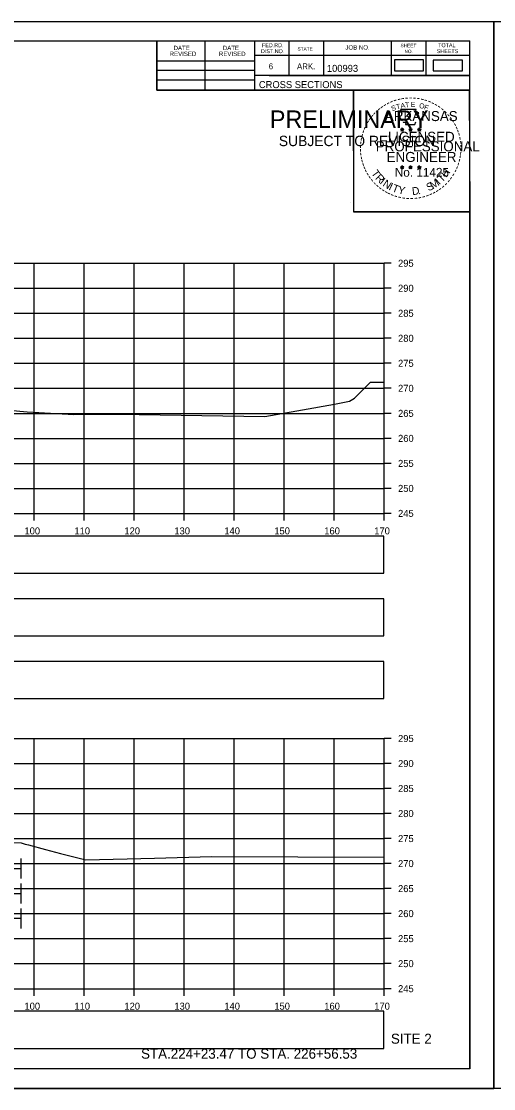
# Model space of a CAD drawing. Extents: x 4667 to 1632277, y -2100 to 724501.
# Drawn here: x 5874.6 to 5969.1, y -43.7 to 169.6 of the extents above; entities that cross this region are included whole.
import ezdxf

# ---------------------------------------------------------------- set-up
doc = ezdxf.new("R2010")
doc.units = 0
for name, color, linetype in [('Default', 7, 'Continuous'), ('R_Axis', 7, 'Continuous'), ('R_Axis Annot', 7, 'Continuous'), ('R_Border', 7, 'Continuous'), ('R_Border PE', 7, 'Continuous'), ('R_Border Prem', 7, 'Continuous'), ('R_Draft', 7, 'Continuous'), ('R_Exist Surface', 7, 'Continuous'), ('R_Grid', 7, 'Continuous'), ('R_No Plot', 7, 'Continuous'), ('R_Proposed CofA', 7, 'Continuous'), ('R_Temp Easement', 7, 'Continuous')]:
    doc.layers.add(name, color=color, linetype=linetype)

msp = doc.modelspace()

# ---------------------------------------------------------------- linework, layer by layer
at = {"layer": 'Default'}
for points in [[(5949.24, 159.71), (5955.07, 159.71), (5955.07, 161.89), (5949.24, 161.89)], [(5957.04, 159.69), (5962.87, 159.69), (5962.87, 161.88), (5957.04, 161.88)]]:
    msp.add_lwpolyline(points, close=True, dxfattribs=at)
at = {"layer": 'R_Axis'}
for p, q in [((5947.18, 71.26), (5947.18, 121.26)), ((5948.58, 121.26), (5947.18, 121.26)), ((5948.58, 116.26), (5947.18, 116.26)), ((5948.58, 111.26), (5947.18, 111.26)), ((5948.58, 106.26), (5947.18, 106.26)), ((5948.58, 101.26), (5947.18, 101.26)), ((5948.58, 96.26), (5947.18, 96.26)), ((5948.58, 91.26), (5947.18, 91.26)), ((5948.58, 86.26), (5947.18, 86.26)), ((5948.58, 81.26), (5947.18, 81.26)), ((5948.58, 76.26), (5947.18, 76.26)), ((5667.18, 71.26), (5947.18, 71.26)), ((5877.18, 69.86), (5877.18, 71.26)), ((5887.18, 69.86), (5887.18, 71.26)), ((5897.18, 69.86), (5897.18, 71.26)), ((5907.18, 69.86), (5907.18, 71.26)), ((5917.18, 69.86), (5917.18, 71.26)), ((5927.18, 69.86), (5927.18, 71.26)), ((5937.18, 69.86), (5937.18, 71.26)), ((5947.18, 69.86), (5947.18, 71.26)), ((5948.58, 71.26), (5947.18, 71.26)), ((5947.18, -23.74), (5947.18, 26.26)), ((5948.58, 26.26), (5947.18, 26.26)), ((5948.58, 21.26), (5947.18, 21.26)), ((5948.58, 16.26), (5947.18, 16.26)), ((5948.58, 11.26), (5947.18, 11.26)), ((5948.58, 6.26), (5947.18, 6.26)), ((5948.58, 1.26), (5947.18, 1.26)), ((5948.58, -3.74), (5947.18, -3.74)), ((5948.58, -8.74), (5947.18, -8.74)), ((5948.58, -13.74), (5947.18, -13.74)), ((5948.58, -18.74), (5947.18, -18.74)), ((5667.18, -23.74), (5947.18, -23.74)), ((5877.18, -25.14), (5877.18, -23.74)), ((5887.18, -25.14), (5887.18, -23.74)), ((5897.18, -25.14), (5897.18, -23.74)), ((5907.18, -25.14), (5907.18, -23.74)), ((5917.18, -25.14), (5917.18, -23.74)), ((5927.18, -25.14), (5927.18, -23.74)), ((5937.18, -25.14), (5937.18, -23.74)), ((5947.18, -25.14), (5947.18, -23.74)), ((5948.58, -23.74), (5947.18, -23.74))]:
    msp.add_line(p, q, dxfattribs=at)
at = {"layer": 'R_Border'}
for p, q in [((5648.18, 165.72), (5964.36, 165.72)), ((5901.72, 155.84), (5901.72, 165.72)), ((5911.4, 155.84), (5911.4, 165.72)), ((5921.26, 165.72), (5921.26, 155.84)), ((5928.1, 165.72), (5928.1, 158.78)), ((5935.04, 165.72), (5935.04, 158.78)), ((5948.62, 165.72), (5948.62, 158.78)), ((5955.56, 165.72), (5955.56, 158.78)), ((5964.36, -39.74), (5964.36, 165.72)), ((5964.36, 162.78), (5921.26, 162.78)), ((5964.36, 162.8), (5964.36, 162.8)), ((5901.72, 161.7), (5921.26, 161.7)), ((5901.72, 159.84), (5921.26, 159.84)), ((5901.72, 157.9), (5921.26, 157.9)), ((5964.36, 158.78), (5921.26, 158.78)), ((5924.22, 158.78), (5964.36, 158.78)), ((5964.36, 155.84), (5901.72, 155.84)), ((5964.36, -39.74), (5648.18, -39.74))]:
    msp.add_line(p, q, dxfattribs=at)
at = {"layer": 'R_Border PE'}
for p, q in [((5950.45, 148.09), (5950.8, 147.98)), ((5950.45, 148.09), (5950.7, 148.05)), ((5950.45, 148.09), (5950.69, 147.97)), ((5950.58, 147.69), (5950.8, 147.98)), ((5950.58, 147.69), (5950.71, 147.93)), ((5950.58, 147.69), (5950.8, 147.9)), ((5950.8, 148.35), (5950.76, 148.1)), ((5950.8, 147.98), (5950.8, 148.35)), ((5950.8, 148.35), (5950.85, 148.1)), ((5951.15, 148.09), (5950.8, 147.98)), ((5951.01, 147.69), (5950.8, 147.98)), ((5951.01, 147.69), (5950.8, 147.9)), ((5951.15, 148.09), (5950.86, 148.05)), ((5951.01, 147.69), (5950.87, 147.98)), ((5951.15, 148.09), (5950.94, 147.99)), ((5952.12, 148.09), (5952.47, 147.98)), ((5952.12, 148.09), (5952.37, 148.05)), ((5952.12, 148.09), (5952.36, 147.97)), ((5952.25, 147.69), (5952.47, 147.98)), ((5952.25, 147.69), (5952.38, 147.93)), ((5952.25, 147.69), (5952.47, 147.9)), ((5952.47, 148.35), (5952.43, 148.1)), ((5952.47, 147.98), (5952.47, 148.35)), ((5952.47, 148.35), (5952.52, 148.1)), ((5952.82, 148.09), (5952.47, 147.98)), ((5952.68, 147.69), (5952.47, 147.98)), ((5952.68, 147.69), (5952.47, 147.9)), ((5952.82, 148.09), (5952.53, 148.05)), ((5952.68, 147.69), (5952.54, 147.98)), ((5952.82, 148.09), (5952.61, 147.99)), ((5953.88, 148.08), (5954.23, 147.97)), ((5953.88, 148.08), (5954.14, 148.04)), ((5953.88, 148.08), (5954.12, 147.96)), ((5954.02, 147.67), (5954.23, 147.97)), ((5954.02, 147.67), (5954.14, 147.92)), ((5954.02, 147.67), (5954.23, 147.89)), ((5954.23, 148.34), (5954.19, 148.08)), ((5954.23, 147.97), (5954.23, 148.34)), ((5954.23, 148.34), (5954.28, 148.09)), ((5954.58, 148.08), (5954.23, 147.97)), ((5954.45, 147.67), (5954.23, 147.97)), ((5954.45, 147.67), (5954.23, 147.89)), ((5954.58, 148.08), (5954.29, 148.03)), ((5954.45, 147.67), (5954.31, 147.97)), ((5954.58, 148.08), (5954.38, 147.98)), ((5950.45, 140.52), (5950.79, 140.41)), ((5950.45, 140.52), (5950.7, 140.48)), ((5950.45, 140.52), (5950.68, 140.4)), ((5950.58, 140.11), (5950.79, 140.41)), ((5950.58, 140.11), (5950.7, 140.36)), ((5950.58, 140.11), (5950.79, 140.33)), ((5950.79, 140.78), (5950.75, 140.52)), ((5950.79, 140.41), (5950.79, 140.78)), ((5950.79, 140.78), (5950.84, 140.53)), ((5951.14, 140.52), (5950.79, 140.41)), ((5951.01, 140.11), (5950.79, 140.41)), ((5951.01, 140.11), (5950.79, 140.33)), ((5951.14, 140.52), (5950.86, 140.47)), ((5951.01, 140.11), (5950.87, 140.4)), ((5951.14, 140.52), (5950.94, 140.42)), ((5952.11, 140.52), (5952.46, 140.41)), ((5952.11, 140.52), (5952.37, 140.48)), ((5952.11, 140.52), (5952.35, 140.4)), ((5952.25, 140.11), (5952.46, 140.41)), ((5952.25, 140.11), (5952.37, 140.36)), ((5952.25, 140.11), (5952.46, 140.33)), ((5952.46, 140.78), (5952.42, 140.52)), ((5952.46, 140.41), (5952.46, 140.78)), ((5952.46, 140.78), (5952.51, 140.53)), ((5952.81, 140.52), (5952.46, 140.41)), ((5952.68, 140.11), (5952.46, 140.41)), ((5952.68, 140.11), (5952.46, 140.33)), ((5952.81, 140.52), (5952.52, 140.47)), ((5952.68, 140.11), (5952.54, 140.4)), ((5952.81, 140.52), (5952.61, 140.42)), ((5953.88, 140.51), (5954.23, 140.4)), ((5953.88, 140.51), (5954.13, 140.47)), ((5953.88, 140.51), (5954.12, 140.39)), ((5954.01, 140.1), (5954.23, 140.4)), ((5954.01, 140.1), (5954.14, 140.35)), ((5954.01, 140.1), (5954.23, 140.32)), ((5954.23, 140.77), (5954.19, 140.51)), ((5954.23, 140.4), (5954.23, 140.77)), ((5954.23, 140.77), (5954.28, 140.52)), ((5954.58, 140.51), (5954.23, 140.4)), ((5954.44, 140.1), (5954.23, 140.4)), ((5954.44, 140.1), (5954.23, 140.32)), ((5954.58, 140.51), (5954.29, 140.46)), ((5954.44, 140.1), (5954.31, 140.39)), ((5954.58, 140.51), (5954.37, 140.41))]:
    msp.add_line(p, q, dxfattribs=at)
for points in [[(5950.49, 151.97), (5950.76, 151.15)], [(5954, 151.05), (5954.14, 151.33), (5953.46, 151.31), (5953.61, 151.97), (5950.49, 151.97)], [(5950.98, 149.55), (5950.98, 149.46), (5951.55, 149.44), (5951.49, 148.97), (5953.36, 148.97), (5953.56, 149.51)], [(5950.8, 148.35), (5951.01, 147.69), (5950.45, 148.09), (5951.15, 148.09), (5950.58, 147.69), (5950.8, 148.35)], [(5952.47, 148.35), (5952.68, 147.69), (5952.12, 148.09), (5952.82, 148.09), (5952.25, 147.69), (5952.47, 148.35)], [(5954.23, 148.34), (5954.45, 147.67), (5953.88, 148.08), (5954.58, 148.08), (5954.02, 147.67), (5954.23, 148.34)], [(5950.79, 140.78), (5951.01, 140.11), (5950.45, 140.52), (5951.14, 140.52), (5950.58, 140.11), (5950.79, 140.78)], [(5952.46, 140.78), (5952.68, 140.11), (5952.11, 140.52), (5952.81, 140.52), (5952.25, 140.11), (5952.46, 140.78)], [(5954.23, 140.77), (5954.44, 140.1), (5953.88, 140.51), (5954.58, 140.51), (5954.01, 140.1), (5954.23, 140.77)]]:
    msp.add_lwpolyline(points, dxfattribs=at)
for centre, radius in [((5950.8, 147.98), 0.172), ((5950.8, 147.98), 0.145), ((5950.8, 147.98), 0.116), ((5950.8, 147.98), 0.0991), ((5950.8, 147.98), 0.0747), ((5950.8, 147.98), 0.0495), ((5950.8, 147.98), 0.0296), ((5952.47, 147.98), 0.172), ((5952.47, 147.98), 0.145), ((5952.47, 147.98), 0.116), ((5952.47, 147.98), 0.0991), ((5952.47, 147.98), 0.0747), ((5952.47, 147.98), 0.0495), ((5952.47, 147.98), 0.0296), ((5954.23, 147.97), 0.172), ((5954.23, 147.97), 0.145), ((5954.23, 147.97), 0.116), ((5954.23, 147.97), 0.0991), ((5954.23, 147.97), 0.0747), ((5954.23, 147.97), 0.0495), ((5954.23, 147.97), 0.0296), ((5950.79, 140.41), 0.172), ((5950.79, 140.41), 0.145), ((5950.79, 140.41), 0.116), ((5950.79, 140.41), 0.0991), ((5950.79, 140.41), 0.0747), ((5950.79, 140.41), 0.0495), ((5950.79, 140.41), 0.0296), ((5952.46, 140.41), 0.172), ((5952.46, 140.41), 0.145), ((5952.46, 140.41), 0.116), ((5952.46, 140.41), 0.0991), ((5952.46, 140.41), 0.0747), ((5952.46, 140.41), 0.0495), ((5952.46, 140.41), 0.0296), ((5954.23, 140.4), 0.172), ((5954.23, 140.4), 0.145), ((5954.23, 140.4), 0.116), ((5954.23, 140.4), 0.0991), ((5954.23, 140.4), 0.0747), ((5954.23, 140.4), 0.0495), ((5954.23, 140.4), 0.0296)]:
    msp.add_circle(centre, radius, dxfattribs=at)
at = {"layer": 'R_Exist Surface'}
for points in [[(5862.02, 92.84), (5875.77, 91.57), (5885.12, 91), (5890.54, 91.1), (5894, 91.1), (5923.31, 90.64), (5937.29, 93.09), (5940.27, 93.67), (5941.28, 94.3), (5944.49, 97.46), (5947.18, 97.51)], [(5868.67, 5.5), (5874.59, 5.4), (5875.36, 5.12), (5876, 5.04), (5879.42, 4.11), (5882.46, 3.26), (5887.5, 1.99), (5901.25, 2.33), (5912.68, 2.65), (5947.18, 2.55)]]:
    msp.add_lwpolyline(points, dxfattribs=at)
at = {"layer": 'R_Grid'}
for p, q in [((5667.18, 121.26), (5947.18, 121.26)), ((5877.18, 71.26), (5877.18, 121.26)), ((5887.18, 71.26), (5887.18, 121.26)), ((5897.18, 71.26), (5897.18, 121.26)), ((5907.18, 71.26), (5907.18, 121.26)), ((5917.18, 71.26), (5917.18, 121.26)), ((5927.18, 71.26), (5927.18, 121.26)), ((5937.18, 71.26), (5937.18, 121.26)), ((5947.18, 71.26), (5947.18, 121.26)), ((5667.18, 116.26), (5947.18, 116.26)), ((5667.18, 111.26), (5947.18, 111.26)), ((5667.18, 106.26), (5947.18, 106.26)), ((5667.18, 101.26), (5947.18, 101.26)), ((5667.18, 96.26), (5947.18, 96.26)), ((5667.18, 91.26), (5947.18, 91.26)), ((5667.18, 86.26), (5947.18, 86.26)), ((5667.18, 81.26), (5947.18, 81.26)), ((5667.18, 76.26), (5947.18, 76.26)), ((5667.18, 71.26), (5947.18, 71.26)), ((5667.18, 26.26), (5947.18, 26.26)), ((5877.18, -23.74), (5877.18, 26.26)), ((5887.18, -23.74), (5887.18, 26.26)), ((5897.18, -23.74), (5897.18, 26.26)), ((5907.18, -23.74), (5907.18, 26.26)), ((5917.18, -23.74), (5917.18, 26.26)), ((5927.18, -23.74), (5927.18, 26.26)), ((5937.18, -23.74), (5937.18, 26.26)), ((5947.18, -23.74), (5947.18, 26.26)), ((5667.18, 21.26), (5947.18, 21.26)), ((5667.18, 16.26), (5947.18, 16.26)), ((5667.18, 11.26), (5947.18, 11.26)), ((5667.18, 6.26), (5947.18, 6.26)), ((5667.18, 1.26), (5947.18, 1.26)), ((5667.18, -3.74), (5947.18, -3.74)), ((5667.18, -8.74), (5947.18, -8.74)), ((5667.18, -13.74), (5947.18, -13.74)), ((5667.18, -18.74), (5947.18, -18.74)), ((5667.18, -23.74), (5947.18, -23.74))]:
    msp.add_line(p, q, dxfattribs=at)
at = {"layer": 'R_No Plot'}
for p, q in [((5635.78, 169.61), (5969.12, 169.61)), ((5940.4, 133.38), (5940.4, 133.38)), ((5635.78, -43.72), (5969.12, -43.72))]:
    msp.add_line(p, q, dxfattribs=at)
for points in [[(5635.78, 169.61), (5969.12, 169.61), (5969.12, -43.72), (5635.78, -43.72)], [(5969.12, 169.61), (6302.46, 169.61), (6302.46, -43.72), (5969.12, -43.72)], [(5882.1, 165.72), (5901.72, 165.72), (5901.72, 155.84), (5917.84, 155.84), (5941.04, 155.84), (5941.04, 131.51), (5964.36, 131.51), (5964.36, -39.74), (5648.18, -39.74), (5648.18, 165.72)], [(5941.04, 155.84), (5964.24, 155.84), (5964.36, 131.51), (5941.16, 131.51)]]:
    msp.add_lwpolyline(points, close=True, dxfattribs=at)
at = {"layer": 'R_Proposed CofA'}
for points in [[(5667.23, 59.32), (5947.13, 59.32), (5947.13, 66.74), (5667.23, 66.74)], [(5667.23, 46.79), (5947.13, 46.79), (5947.13, 54.21), (5667.23, 54.21)], [(5667.23, 34.27), (5947.13, 34.27), (5947.13, 41.69), (5667.23, 41.69)], [(5667.23, -35.68), (5947.13, -35.68), (5947.13, -28.26), (5667.23, -28.26)]]:
    msp.add_lwpolyline(points, close=True, dxfattribs=at)
at = {"layer": 'R_Temp Easement'}
for p, q in [((5874.59, -1.74), (5874.59, 2.26)), ((5854.59, 0.26), (5874.59, 0.26)), ((5874.59, -6.74), (5874.59, -2.74)), ((5854.59, -4.74), (5874.59, -4.74)), ((5874.59, -11.74), (5874.59, -7.74)), ((5874.59, -9.74), (5854.59, -9.74))]:
    msp.add_line(p, q, dxfattribs=at)

# ---------------------------------------------------------------- texts
at = {"layer": 'R_Axis Annot'}
for s, p in [('295', (5949.98, 120.56)), ('290', (5949.98, 115.56)), ('285', (5949.98, 110.56)), ('280', (5949.98, 105.56)), ('275', (5949.98, 100.56)), ('270', (5949.98, 95.56)), ('265', (5949.98, 90.56)), ('260', (5949.98, 85.56)), ('255', (5949.98, 80.56)), ('250', (5949.98, 75.56)), ('245', (5949.98, 70.56)), ('100', (5875.22, 67.06)), ('110', (5885.22, 67.06)), ('120', (5895.22, 67.06)), ('130', (5905.22, 67.06)), ('140', (5915.22, 67.06)), ('150', (5925.22, 67.06)), ('160', (5935.22, 67.06)), ('170', (5945.22, 67.06)), ('295', (5949.98, 25.56)), ('290', (5949.98, 20.56)), ('285', (5949.98, 15.56)), ('280', (5949.98, 10.56)), ('275', (5949.98, 5.56)), ('270', (5949.98, 0.56)), ('265', (5949.98, -4.44)), ('260', (5949.98, -9.44)), ('255', (5949.98, -14.44)), ('250', (5949.98, -19.44)), ('245', (5949.98, -24.44)), ('100', (5875.22, -27.94)), ('110', (5885.22, -27.94)), ('120', (5895.22, -27.94)), ('130', (5905.22, -27.94)), ('140', (5915.22, -27.94)), ('150', (5925.22, -27.94)), ('160', (5935.22, -27.94)), ('170', (5945.22, -27.94))]:
    msp.add_text(s, height=1.4, dxfattribs=at).set_placement(p)
at = {"layer": 'R_Border'}
for s, height, p in [('DATE', 0.879, (5905.06, 163.86)), ('DATE', 0.879, (5914.92, 163.86)), ('FED.RD.', 0.782, (5922.74, 164.44)), ('STATE', 0.684, (5929.86, 163.76)), ('JOB NO.', 0.879, (5939.44, 163.96)), ('SHEET', 0.684, (5950.48, 164.44)), ('TOTAL', 0.782, (5958, 164.44)), ('REVISED', 0.879, (5904.28, 162.68)), ('REVISED', 0.879, (5914.14, 162.68)), ('DIST.NO.', 0.782, (5922.54, 163.26)), ('NO.', 0.684, (5951.26, 163.26)), ('SHEETS', 0.782, (5957.72, 163.26)), ('6', 1.17, (5924.1, 160.04)), ('ARK.', 1.172, (5929.76, 160.04)), ('100993', 1.4, (5935.74, 159.52)), ('CROSS SECTIONS', 1.4, (5922.13, 156.27))]:
    msp.add_text(s, height=height, rotation=360, dxfattribs=at).set_placement(p)
at = {"layer": 'R_Border PE'}
for s, height, rotation, p in [('-', 1.6, 24.3072, (5948.6, 152.83)), ('-', 1.6, 19.1761, (5949.24, 153.1)), ('-', 1.6, 13.6301, (5949.99, 153.34)), ('-', 1.6, 10.2193, (5950.67, 153.5)), ('-', 1.6, 5.8968, (5951.39, 153.61)), ('-', 1.6, 0.1862, (5952.17, 153.68)), ('-', 1.6, 357.743, (5952.89, 153.67)), ('-', 1.6, 352.1617, (5953.63, 153.62)), ('-', 1.6, 347.2049, (5954.35, 153.5)), ('-', 1.6, 342.3362, (5954.99, 153.35)), ('-', 1.6, 337.8551, (5955.72, 153.12)), ('-', 1.6, 42.9622, (5945.89, 150.95)), ('-', 1.6, 38.9507, (5946.32, 151.37)), ('-', 1.6, 36.2317, (5946.8, 151.75)), ('-', 1.6, 34.0636, (5947.37, 152.14)), ('ARKANSAS', 2, 360, (5947.34, 149.68)), ('-', 1.6, 28.7918, (5947.97, 152.51)), ('S', 1, 21.594, (5948.84, 151.65)), ('T', 1, 16.4036, (5949.76, 151.98)), ('A', 1, 11.2132, (5950.58, 152.23)), ('T', 1, 6.0228, (5951.43, 152.4)), ('E', 1, 0.8323, (5952.54, 152.51)), ('O', 1, 350.4515, (5954.14, 152.3)), ('F', 1, 340.0707, (5955.1, 152.07)), ('-', 1.6, 334.1211, (5956.35, 152.85)), ('-', 1.6, 329.6409, (5956.93, 152.57)), ('-', 1.6, 325.8627, (5957.58, 152.21)), ('-', 1.6, 320.5297, (5958.19, 151.78)), ('-', 1.6, 315.5786, (5958.78, 151.29)), ('-', 1.6, 58.0706, (5944.3, 148.9)), ('-', 1.6, 54.2325, (5944.62, 149.42)), ('-', 1.6, 50.6142, (5945.04, 149.99)), ('-', 1.6, 48.423, (5945.44, 150.48)), ('-', 1.6, 309.8797, (5959.35, 150.74)), ('-', 1.6, 306.6522, (5959.88, 150.14)), ('-', 1.4, 303.6753, (5960.36, 149.57)), ('-', 1.6, 72.3945, (5943.51, 147.04)), ('-', 1.6, 67.7743, (5943.73, 147.67)), ('-', 1.6, 62.8713, (5943.98, 148.28)), ('LICENSED', 2, 360, (5947.94, 145.54)), ('DWB', 0.01, 360, (5950.79, 147.98)), ('DWB', 0.01, 360, (5952.46, 147.98)), ('DWB', 0.01, 360, (5954.22, 147.97)), ('-', 1.6, 299.6684, (5960.68, 148.97)), ('-', 1.6, 294.6628, (5961.01, 148.36)), ('-', 1.6, 290.5728, (5961.26, 147.78)), ('-', 1.6, 285.1233, (5961.5, 147.2)), ('-', 1.6, 85.1863, (5943.1, 144.92)), ('-', 1.6, 81.2013, (5943.18, 145.61)), ('-', 1.6, 75.461, (5943.31, 146.33)), ('PROFESSIONAL', 2, 360, (5945.52, 143.63)), ('-', 1.6, 280.5493, (5961.7, 146.46)), ('-', 1.6, 276.5962, (5961.86, 145.69)), ('-', 1.6, 94.1959, (5943.11, 143.5)), ('-', 1.6, 89.0622, (5943.08, 144.22)), ('-', 1.6, 98.9479, (5943.18, 142.83)), ('ENGINEER', 2, 360, (5947.7, 141.51)), ('-', 1.6, 263.5172, (5961.94, 143.67)), ('-', 1.6, 274.3301, (5961.92, 144.97)), ('-', 1.6, 269.9407, (5961.95, 144.33)), ('-', 1.6, 101.7149, (5943.32, 142.1)), ('-', 1.6, 105.4578, (5943.48, 141.5)), ('-', 1.6, 109.0874, (5943.7, 140.87)), ('-', 1.6, 252.8681, (5961.57, 141.62)), ('-', 1.6, 255.7626, (5961.75, 142.34)), ('-', 1.6, 260.9953, (5961.86, 143.01)), ('-', 1.6, 114.0643, (5943.95, 140.27)), ('-', 1.6, 115.7289, (5944.25, 139.66)), ('-', 1.6, 120.4471, (5944.61, 139.07)), ('-', 1.6, 125.8934, (5945.01, 138.51)), ('T', 1.54, 306.0406, (5944.55, 139.25)), ('R', 1.54, 314.005, (5945.32, 138.2)), ('No. 11425', 1.757, 360, (5949.33, 138.56)), ('DWB', 0.01, 360, (5950.78, 140.41)), ('DWB', 0.01, 360, (5952.45, 140.41)), ('DWB', 0.01, 360, (5954.22, 140.4)), ('T', 1.54, 46.6444, (5958.78, 137.34)), ('H', 1.54, 54.6088, (5959.67, 138.28)), ('-', 1.6, 239.0712, (5960.69, 139.56)), ('-', 1.6, 244.6197, (5961.09, 140.31)), ('-', 1.6, 247.8887, (5961.35, 140.94)), ('-', 1.6, 130.7181, (5945.48, 137.96)), ('-', 1.6, 134.2238, (5945.99, 137.41)), ('-', 1.6, 138.9338, (5946.52, 136.95)), ('I', 1.54, 321.9694, (5946.22, 137.27)), ('N', 1.54, 326.5002, (5946.78, 136.8)), ('I', 1.54, 335.3603, (5947.99, 136.01)), ('T', 1.54, 339.8912, (5948.65, 135.68)), ('Y', 1.54, 347.8556, (5949.87, 135.24)), ('S', 1.54, 26.9312, (5956.1, 135.61)), ('M', 1.54, 32.6563, (5956.94, 136.02)), ('I', 1.54, 42.1136, (5958.22, 136.86)), ('-', 1.6, 221.0851, (5958.86, 137.27)), ('-', 1.6, 225.7653, (5959.38, 137.78)), ('-', 1.6, 231.2538, (5959.86, 138.34)), ('-', 1.6, 233.8452, (5960.29, 138.91)), ('-', 1.6, 144.6463, (5947.07, 136.54)), ('-', 1.6, 148.0898, (5947.64, 136.17)), ('-', 1.6, 151.5704, (5948.21, 135.85)), ('-', 1.6, 154.6002, (5948.74, 135.6)), ('-', 1.6, 158.5612, (5949.36, 135.35)), ('-', 1.6, 162.7983, (5950.05, 135.13)), ('-', 1.6, 167.5555, (5950.76, 134.97)), ('-', 1.6, 173.1155, (5951.53, 134.86)), ('D', 1.54, 6.3969, (5952.85, 134.88)), ('-', 1.6, 191.2858, (5954.57, 135.03)), ('.', 1.54, 13.7642, (5954.05, 135.01)), ('-', 1.6, 195.4743, (5955.3, 135.23)), ('-', 1.6, 200.7184, (5955.98, 135.47)), ('-', 1.6, 204.2516, (5956.6, 135.75)), ('-', 1.6, 207.3568, (5957.22, 136.07)), ('-', 1.6, 212.2491, (5957.78, 136.41)), ('-', 1.6, 215.7363, (5958.31, 136.8)), ('-', 1.6, 176.5183, (5952.28, 134.81)), ('-', 1.6, 181.5918, (5953.03, 134.82)), ('-', 1.6, 185.8167, (5953.84, 134.9))]:
    msp.add_text(s, height=height, rotation=rotation, dxfattribs=at).set_placement(p)
at = {"layer": 'R_Border Prem'}
for s, height, p in [('PRELIMINARY', 3.5, (5924.32, 148.3)), ('DWB', 0.01, (5925.06, 150.15)), ('SUBJECT TO REVISION', 2.0751, (5926.12, 144.67))]:
    msp.add_text(s, height=height, rotation=360, dxfattribs=at).set_placement(p)
at = {"layer": 'R_Draft'}
for s, p in [('SITE 2', (5948.55, -34.74)), ('STA.224+23.47 TO STA. 226+56.53', (5898.55, -37.74))]:
    msp.add_text(s, height=2, dxfattribs=at).set_placement(p)

doc.saveas('drawing.dxf')
